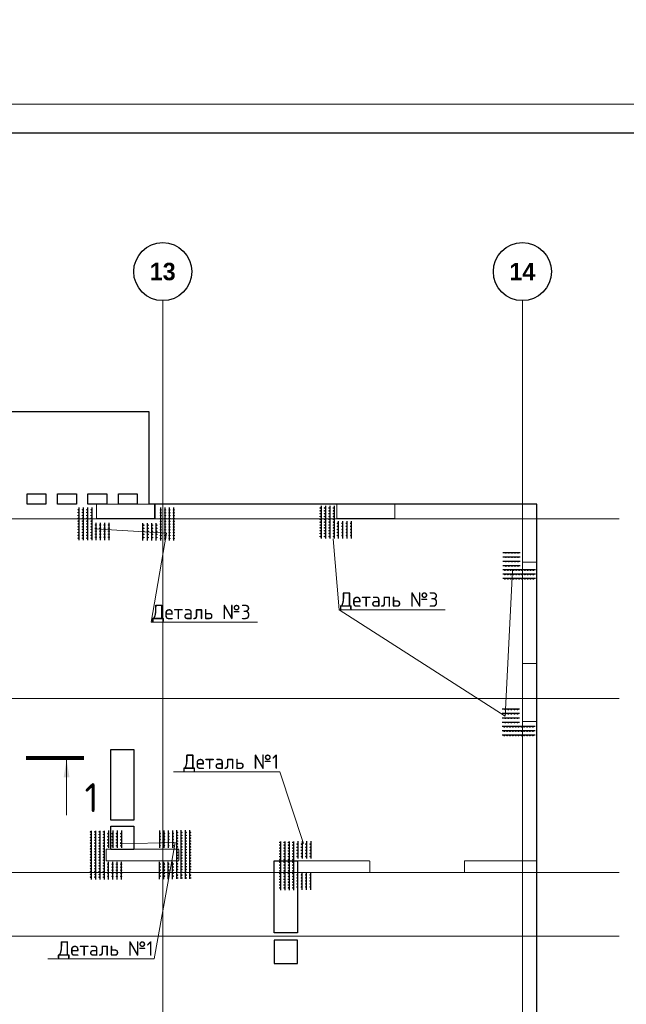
# Model space of a CAD drawing. Header units: millimetres. Extents: x -42044588 to 856694, y -806701 to 941911.
# Tile 504 of 656: x 236163 to 246621, y -376915 to -359939. Entities that reach past the tile are written whole.
import ezdxf
from ezdxf import colors
from ezdxf.entities.mleader import LeaderData, LeaderLine
from ezdxf.math import Vec2, Vec3

# ---------------------------------------------------------------- set-up
doc = ezdxf.new("R2010")
doc.units = ezdxf.units.MM
for name, pattern in [('______5', [1100, 800, -100, 100, -100]), ('DASHED', [7, 5, -2, 0]), ('осевая', [50.8, 31.75, -6.35, 6.35, -6.35])]:
    doc.linetypes.add(name, pattern=pattern)
doc.layers.add('0 @ 100', color=7, linetype='Continuous')
doc.layers.add('ТОЛСТЫЕ_ОСНОВНЫЕ', color=6, linetype='Continuous')
doc.layers.add('Колонна_ бетон', color=7, linetype='Continuous', lineweight=50, true_color=0xb4b496)
for name, color, linetype, lineweight in [('Оси', 40, '______5', 18), ('осн.сетка', 4, 'Continuous', 60), ('Перекрытие ж_бетон', 1, 'Continuous', 30), ('подоснова', 151, 'Continuous', 5), ('размер', 1, 'Continuous', 25), ('РАЗМЕРЫ', 1, 'Continuous', 9), ('СТЕНЫ', 3, 'Continuous', 30), ('ТОНКИЕ', 7, 'Continuous', 9), ('Узлы', 7, 'Continuous', 0)]:
    doc.layers.add(name, color=color, linetype=linetype, lineweight=lineweight)
doc.styles.add('Century Gothic', font='GOTHIC.TTF')
doc.styles.add('GOST-2.304_Type-B', font='GOST_Common.ttf')
doc.styles.add('ГОСТ', font='GOST_Common.ttf')

# ---------------------------------------------------------------- blocks, each defined once
blk = doc.blocks.new('NSY101')
at = {"color": 0, "linetype": 'ByBlock', "lineweight": -2}
blk.add_circle((0, 0), 50, dxfattribs=at)
blk = doc.blocks.new('СЛОЖНЫЙ_ОБЪЕКТ_20')
at = {"layer": 'Оси', "color": 16, "linetype": 'Continuous', "lineweight": 25, "transparency": 33554687, "xscale": 9.999999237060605, "yscale": 9.999999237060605, "zscale": 9.999999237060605}
blk.add_blockref('NSY101', (45313, -989), dxfattribs=at)
at = {"layer": 'Оси', "color": 16, "linetype": 'Continuous', "lineweight": 25, "transparency": 33554687, "insert": (45313, -989), "char_height": 300, "width": 620, "attachment_point": 5, "style": 'Century Gothic'}
blk.add_mtext('\\A1;{\\fCentury Gothic|i0|b1;\\H300.000000;\\W1.000000;\\C16;13}\\P', dxfattribs=at)
blk = doc.blocks.new('СЛОЖНЫЙ_ОБЪЕКТ_21')
at = {"layer": 'Оси', "color": 16, "linetype": 'Continuous', "lineweight": 25, "transparency": 33554687, "xscale": 9.999999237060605, "yscale": 9.999999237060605, "zscale": 9.999999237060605}
blk.add_blockref('NSY101', (51513, -989), dxfattribs=at)
at = {"layer": 'Оси', "color": 16, "linetype": 'Continuous', "lineweight": 25, "transparency": 33554687, "insert": (51513, -989), "char_height": 300, "width": 620, "attachment_point": 5, "style": 'Century Gothic'}
blk.add_mtext('\\A1;{\\fCentury Gothic|i0|b1;\\H300.000000;\\W1.000000;\\C16;14}\\P', dxfattribs=at)
blk = doc.blocks.new('оси блок 2')
at = {"layer": 'Оси', "color": 16, "linetype": 'осевая', "lineweight": 0, "ltscale": 0.25, "transparency": 33554687}
for p, q in [((-45104.7, -322543), (-45104.7, -347914.1)), ((-38904.7, -322543), (-38904.7, -347914.1)), ((-89822.3, -326301.3), (-37238.5, -326301.3)), ((-89822.3, -329401.3), (-37238.5, -329401.3)), ((-89822.3, -332401.3), (-37238.5, -332401.3)), ((-89822.3, -333501.3), (-37238.5, -333501.3))]:
    blk.add_line(p, q, dxfattribs=at)
at = {"layer": 'Оси', "color": 16, "linetype": 'Continuous', "lineweight": 25, "transparency": 33554687}
for name in ['СЛОЖНЫЙ_ОБЪЕКТ_20', 'СЛОЖНЫЙ_ОБЪЕКТ_21']:
    blk.add_blockref(name, (-90418.2, -321053.5), dxfattribs=at)
blk = doc.blocks.new('подложка стн 1-го этажа')
at = {"layer": 'Колонна_ бетон', "color": 252, "linetype": 'DASHED', "lineweight": 0, "ltscale": 0.5, "true_color": 0x939598, "transparency": 33554687}
for p, q in [((55094, 26362, -200), (55094, 26362, -200)), ((54844, 26112, -200), (54844, 26112, -200)), ((47669, 20412, -200), (47669, 20212, -200)), ((48919, 20412, -200), (47669, 20412, -200)), ((47669, 20412, -200), (47669, 20412, -200)), ((48919, 20412, -200), (48919, 20412, -200)), ((48919, 20212, -200), (48919, 20412, -200)), ((47669, 20212, -200), (47669, 20212, -200)), ((48919, 20212, -200), (47669, 20212, -200)), ((48919, 20212, -200), (48919, 20212, -200)), ((50964, 20212, -200), (50964, 20012, -200)), ((50964, 20212, -200), (50964, 20212, -200)), ((52214, 20212, -200), (50964, 20212, -200)), ((52214, 20212, -200), (52214, 20012, -200)), ((52214, 20212, -200), (52214, 20212, -200)), ((50964, 20012, -200), (50964, 20012, -200)), ((50964, 20012, -200), (52214, 20012, -200)), ((52214, 20012, -200), (52214, 20012, -200))]:
    blk.add_line(p, q, dxfattribs=at)
for points, elevation in [([(47504, 26362), (48504, 26362), (48504, 26112), (47504, 26112)], -360), ([(47504, 26362), (48514, 26362), (48514, 26112), (47504, 26112)], -560), ([(51644, 26362), (52644, 26362), (52644, 26112), (51644, 26112)], -360), ([(54844, 26362), (55094, 26362), (55094, 25362), (54844, 25362)], -560), ([(54844, 23612), (55094, 23612), (55094, 22612), (54844, 22612)], -360), ([(54844, 23612), (55094, 23612), (55094, 22612), (54844, 22612)], -560), ([(55094, 20212), (53844, 20212), (53844, 20012), (55094, 20012)], -560)]:
    blk.add_lwpolyline(points, close=True, dxfattribs=dict(at, elevation=elevation))
at = {"layer": 'СТЕНЫ', "color": 252, "linetype": 'DASHED', "lineweight": 0, "ltscale": 0.5, "true_color": 0x939598, "transparency": 33554687}
for p, q in [((53844, 20212, -200), (54844, 20212, -200)), ((53844, 20012, -200), (53844, 20212, -200)), ((53844, 20212, -200), (53844, 20212, -200)), ((54844, 20212, -200), (54844, 20212, -200)), ((53844, 20012, -200), (53844, 20012, -200)), ((53844, 20012, -200), (54844, 20012, -200)), ((54844, 20012, -200), (54844, 20012, -200))]:
    blk.add_line(p, q, dxfattribs=at)
blk = doc.blocks.new('цукцкц')
at = {"layer": 'Перекрытие ж_бетон', "elevation": 4500}
blk.add_lwpolyline([(-255116, -608534), (-255116, -608933), (-255516, -608933), (-255516, -608534)], close=True, dxfattribs=at)
blk = doc.blocks.new('отв +6900')
at = {"layer": 'Перекрытие ж_бетон', "color": 1}
for points in [[(-226157, -172199), (-225757, -172199), (-225757, -173419), (-226157, -173419)], [(-223341, -174121), (-222941, -174121), (-222941, -175361), (-223341, -175361)]]:
    blk.add_lwpolyline(points, close=True, dxfattribs=at)
at = {"layer": 'РАЗМЕРЫ', "color": 1, "lineweight": 30}
blk.add_lwpolyline([(-222941, -175489), (-223341, -175489), (-223341, -175889), (-222941, -175889)], close=True, dxfattribs=at)
at = {"color": 1, "rotation": 90}
blk.add_blockref('цукцкц', (-834690, 81595), dxfattribs=at)
blk = doc.blocks.new('деталь 1')
at = {"layer": 'осн.сетка', "color": 3, "lineweight": 25, "ltscale": 100}
for points in [[(263119, 23421), (263119, 20072)], [(263419, 23421), (263419, 20072)], [(263719, 23421), (263719, 20072)], [(264019, 23421), (264019, 20072)], [(264319, 23444), (264319, 22244)], [(264619, 23444), (264619, 22244)], [(264919, 23444), (264919, 22244)], [(265219, 23444), (265219, 22244)], [(264319, 20081), (264319, 21281)], [(264619, 20081), (264619, 21281)], [(264919, 20081), (264919, 21281)], [(265219, 20081), (265219, 21281)]]:
    blk.add_lwpolyline(points, dxfattribs=at)
at = {"layer": 'размер', "lineweight": 25, "ltscale": 2}
for centre, radius in [((263087, 23363), 25.2), ((263087, 23167), 25.2), ((263387, 23363), 25.2), ((263387, 23167), 25.2), ((263687, 23363), 25.2), ((263687, 23167), 25.2), ((263987, 23363), 25.2), ((263987, 23167), 25.2), ((264285, 23234), 27), ((264585, 23234), 27), ((264885, 23234), 27), ((265185, 23234), 27), ((263087, 22971), 25.2), ((263087, 22775), 25.2), ((263087, 22579), 25.2), ((263387, 22971), 25.2), ((263387, 22775), 25.2), ((263387, 22579), 25.2), ((263687, 22971), 25.2), ((263687, 22775), 25.2), ((263687, 22579), 25.2), ((263987, 22971), 25.2), ((263987, 22775), 25.2), ((263987, 22579), 25.2), ((264285, 23024), 27), ((264285, 22814), 27), ((264285, 22604), 27), ((264285, 22394), 27), ((264585, 23024), 27), ((264585, 22814), 27), ((264585, 22604), 27), ((264585, 22394), 27), ((264885, 23024), 27), ((264885, 22814), 27), ((264885, 22604), 27), ((264885, 22394), 27), ((265185, 23024), 27), ((265185, 22814), 27), ((265185, 22604), 27), ((265185, 22394), 27), ((263087, 22383), 25.2), ((263087, 22187), 25.2), ((263087, 21991), 25.2), ((263087, 21795), 25.2), ((263387, 22383), 25.2), ((263387, 22187), 25.2), ((263387, 21991), 25.2), ((263387, 21795), 25.2), ((263687, 22383), 25.2), ((263687, 22187), 25.2), ((263687, 21991), 25.2), ((263687, 21795), 25.2), ((263987, 22383), 25.2), ((263987, 22187), 25.2), ((263987, 21991), 25.2), ((263987, 21795), 25.2), ((263087, 21599), 25.2), ((263087, 21403), 25.2), ((263087, 21207), 25.2), ((263387, 21599), 25.2), ((263387, 21403), 25.2), ((263387, 21207), 25.2), ((263687, 21599), 25.2), ((263687, 21403), 25.2), ((263687, 21207), 25.2), ((263987, 21599), 25.2), ((263987, 21403), 25.2), ((263987, 21207), 25.2), ((264285, 21131), 27), ((264585, 21131), 27), ((264885, 21131), 27), ((265185, 21131), 27), ((263087, 21011), 25.2), ((263087, 20815), 25.2), ((263087, 20619), 25.2), ((263087, 20423), 25.2), ((263387, 21011), 25.2), ((263387, 20815), 25.2), ((263387, 20619), 25.2), ((263387, 20423), 25.2), ((263687, 21011), 25.2), ((263687, 20815), 25.2), ((263687, 20619), 25.2), ((263687, 20423), 25.2), ((263987, 21011), 25.2), ((263987, 20815), 25.2), ((263987, 20619), 25.2), ((263987, 20423), 25.2), ((264285, 20921), 27), ((264285, 20711), 27), ((264285, 20501), 27), ((264585, 20921), 27), ((264585, 20711), 27), ((264585, 20501), 27), ((264885, 20921), 27), ((264885, 20711), 27), ((264885, 20501), 27), ((265185, 20921), 27), ((265185, 20711), 27), ((265185, 20501), 27), ((263087, 20227), 25.2), ((263387, 20227), 25.2), ((263687, 20227), 25.2), ((263987, 20227), 25.2), ((264285, 20291), 27), ((264585, 20291), 27), ((264885, 20291), 27), ((265185, 20291), 27)]:
    blk.add_circle(centre, radius, dxfattribs=at)
blk = doc.blocks.new('_None')
blk = doc.blocks.new('*U6686')
at = {"layer": 'ТОЛСТЫЕ_ОСНОВНЫЕ', "color": 6}
blk.add_lwpolyline([(20, 5), (886, 5), (886, 415), (20, 415)], close=True, dxfattribs=at)
at = {"layer": 'ТОНКИЕ'}
blk.add_lwpolyline([(0, 0), (891, 0), (891, 420), (0, 420)], close=True, dxfattribs=at)

msp = doc.modelspace()

# ---------------------------------------------------------------- linework, layer by layer
at = {"layer": 'осн.сетка', "color": 3, "lineweight": 25, "ltscale": 100}
for points in [[(237182.477, -368348.368), (237182.477, -368913.884)], [(237257.477, -368348.368), (237257.477, -368913.884)], [(237332.477, -368348.368), (237332.477, -368913.884)], [(237407.477, -368348.368), (237407.477, -368913.884)], [(238588.859, -368352.12), (238588.859, -368917.635)], [(238663.859, -368352.12), (238663.859, -368917.635)], [(238738.859, -368352.12), (238738.859, -368917.635)], [(238813.859, -368352.12), (238813.859, -368917.635)], [(241357.841, -368318.507), (241357.841, -368884.022)], [(241432.841, -368318.507), (241432.841, -368884.022)], [(241507.841, -368318.507), (241507.841, -368884.022)], [(241582.841, -368318.507), (241582.841, -368884.022)], [(237482.477, -368914.188), (237482.477, -368614.188)], [(237557.477, -368914.188), (237557.477, -368614.188)], [(237632.477, -368914.188), (237632.477, -368614.188)], [(237707.477, -368914.188), (237707.477, -368614.188)], [(238288.859, -368917.94), (238288.859, -368617.94)], [(238363.859, -368917.94), (238363.859, -368617.94)], [(238438.859, -368917.94), (238438.859, -368617.94)], [(238513.859, -368917.94), (238513.859, -368617.94)], [(241657.841, -368884.327), (241657.841, -368584.327)], [(241732.841, -368884.327), (241732.841, -368584.327)], [(241807.841, -368884.327), (241807.841, -368584.327)], [(241882.841, -368884.327), (241882.841, -368584.327)], [(244492.117, -369123.643), (244792.117, -369123.643)], [(244492.117, -369198.643), (244792.117, -369198.643)], [(244492.117, -369273.643), (244792.117, -369273.643)], [(244492.117, -369348.643), (244792.117, -369348.643)], [(245057.937, -369423.643), (244492.422, -369423.643)], [(245057.937, -369498.643), (244492.422, -369498.643)], [(245057.937, -369573.643), (244492.422, -369573.643)], [(244482.101, -371823.09), (244782.101, -371823.09)], [(244482.101, -371898.09), (244782.101, -371898.09)], [(244482.101, -371973.09), (244782.101, -371973.09)], [(244482.101, -372048.09), (244782.101, -372048.09)], [(245047.921, -372123.09), (244482.405, -372123.09)], [(245047.921, -372198.09), (244482.405, -372198.09)], [(245047.921, -372273.09), (244482.405, -372273.09)]]:
    msp.add_lwpolyline(points, dxfattribs=at)
at = {"layer": 'Перекрытие ж_бетон'}
for p, q in [((235039.671, -366691.944), (238389.671, -366691.944)), ((238389.671, -366691.944), (238389.671, -368291.943))]:
    msp.add_line(p, q, dxfattribs=at)
for points, elevation in [([(236614.711, -368291.943), (236289.711, -368291.943), (236289.711, -368111.943), (236614.711, -368111.943)], -0.053), ([(237139.617, -368291.943), (236814.617, -368291.943), (236814.617, -368111.943), (237139.617, -368111.943)], 0.053), ([(237664.604, -368291.943), (237339.604, -368291.943), (237339.604, -368111.943), (237664.604, -368111.943)], 0.071), ([(238189.591, -368291.943), (237864.591, -368291.943), (237864.591, -368111.943), (238189.591, -368111.943)], 0.089)]:
    msp.add_lwpolyline(points, close=True, dxfattribs=dict(at, elevation=elevation))
msp.add_lwpolyline([(242029.671, -385191.942), (245079.671, -385191.943), (245079.671, -368291.943), (238389.671, -368291.943)], dxfattribs=at)
at = {"layer": 'размер', "lineweight": 25, "ltscale": 2}
for centre, radius in [((237174.633, -368387.887), 6.3), ((237249.633, -368387.887), 6.3), ((237324.633, -368387.887), 6.3), ((237399.633, -368387.887), 6.3), ((238596.702, -368391.638), 6.3), ((238671.702, -368391.638), 6.3), ((238746.702, -368391.638), 6.3), ((238821.702, -368391.638), 6.3), ((241349.997, -368358.025), 6.3), ((241424.997, -368358.025), 6.3), ((241499.997, -368358.025), 6.3), ((241574.997, -368358.025), 6.3), ((237174.633, -368436.887), 6.3), ((237174.633, -368485.887), 6.3), ((237174.633, -368534.887), 6.3), ((237249.633, -368436.887), 6.3), ((237249.633, -368485.887), 6.3), ((237249.633, -368534.887), 6.3), ((237324.633, -368436.887), 6.3), ((237324.633, -368485.887), 6.3), ((237324.633, -368534.887), 6.3), ((237399.633, -368436.887), 6.3), ((237399.633, -368485.887), 6.3), ((237399.633, -368534.887), 6.3), ((238596.702, -368440.638), 6.3), ((238596.702, -368489.638), 6.3), ((238596.702, -368538.638), 6.3), ((238671.702, -368440.638), 6.3), ((238671.702, -368489.638), 6.3), ((238671.702, -368538.638), 6.3), ((238746.702, -368440.638), 6.3), ((238746.702, -368489.638), 6.3), ((238746.702, -368538.638), 6.3), ((238821.702, -368440.638), 6.3), ((238821.702, -368489.638), 6.3), ((238821.702, -368538.638), 6.3), ((241349.997, -368407.025), 6.3), ((241349.997, -368456.025), 6.3), ((241349.997, -368505.025), 6.3), ((241349.997, -368554.025), 6.3), ((241424.997, -368407.025), 6.3), ((241424.997, -368456.025), 6.3), ((241424.997, -368505.025), 6.3), ((241424.997, -368554.025), 6.3), ((241499.997, -368407.025), 6.3), ((241499.997, -368456.025), 6.3), ((241499.997, -368505.025), 6.3), ((241499.997, -368554.025), 6.3), ((241574.997, -368407.025), 6.3), ((241574.997, -368456.025), 6.3), ((241574.997, -368505.025), 6.3), ((241574.997, -368554.025), 6.3), ((237174.633, -368583.887), 6.3), ((237174.633, -368632.887), 6.3), ((237174.633, -368681.887), 6.3), ((237174.633, -368730.887), 6.3), ((237249.633, -368583.887), 6.3), ((237249.633, -368632.887), 6.3), ((237249.633, -368681.887), 6.3), ((237249.633, -368730.887), 6.3), ((237324.633, -368583.887), 6.3), ((237324.633, -368632.887), 6.3), ((237324.633, -368681.887), 6.3), ((237324.633, -368730.887), 6.3), ((237399.633, -368583.887), 6.3), ((237399.633, -368632.887), 6.3), ((237399.633, -368681.887), 6.3), ((237399.633, -368730.887), 6.3), ((237474.073, -368651.688), 6.75), ((237474.073, -368704.188), 6.75), ((237549.073, -368651.688), 6.75), ((237549.073, -368704.188), 6.75), ((237624.073, -368651.688), 6.75), ((237624.073, -368704.188), 6.75), ((237699.073, -368651.688), 6.75), ((237699.073, -368704.188), 6.75), ((238297.263, -368655.44), 6.75), ((238297.263, -368707.94), 6.75), ((238372.263, -368655.44), 6.75), ((238372.263, -368707.94), 6.75), ((238447.263, -368655.44), 6.75), ((238447.263, -368707.94), 6.75), ((238522.263, -368655.44), 6.75), ((238522.263, -368707.94), 6.75), ((238596.702, -368587.638), 6.3), ((238596.702, -368636.638), 6.3), ((238596.702, -368685.638), 6.3), ((238671.702, -368587.638), 6.3), ((238671.702, -368636.638), 6.3), ((238671.702, -368685.638), 6.3), ((238746.702, -368587.638), 6.3), ((238746.702, -368636.638), 6.3), ((238746.702, -368685.638), 6.3), ((238821.702, -368587.638), 6.3), ((238821.702, -368636.638), 6.3), ((238821.702, -368685.638), 6.3), ((241349.997, -368603.025), 6.3), ((241349.997, -368652.025), 6.3), ((241349.997, -368701.025), 6.3), ((241424.997, -368603.025), 6.3), ((241424.997, -368652.025), 6.3), ((241424.997, -368701.025), 6.3), ((241499.997, -368603.025), 6.3), ((241499.997, -368652.025), 6.3), ((241499.997, -368701.025), 6.3), ((241574.997, -368603.025), 6.3), ((241574.997, -368652.025), 6.3), ((241574.997, -368701.025), 6.3), ((241649.437, -368621.827), 6.75), ((241649.437, -368674.327), 6.75), ((241649.437, -368726.827), 6.75), ((241724.437, -368621.827), 6.75), ((241724.437, -368674.327), 6.75), ((241724.437, -368726.827), 6.75), ((241799.437, -368621.827), 6.75), ((241799.437, -368674.327), 6.75), ((241799.437, -368726.827), 6.75), ((241874.437, -368621.827), 6.75), ((241874.437, -368674.327), 6.75), ((241874.437, -368726.827), 6.75), ((237174.633, -368779.887), 6.3), ((237174.633, -368828.887), 6.3), ((237174.633, -368877.887), 6.3), ((237249.633, -368779.887), 6.3), ((237249.633, -368828.887), 6.3), ((237249.633, -368877.887), 6.3), ((237324.633, -368779.887), 6.3), ((237324.633, -368828.887), 6.3), ((237324.633, -368877.887), 6.3), ((237399.633, -368779.887), 6.3), ((237399.633, -368828.887), 6.3), ((237399.633, -368877.887), 6.3), ((237474.073, -368756.688), 6.75), ((237474.073, -368809.188), 6.75), ((237474.073, -368861.688), 6.75), ((237549.073, -368756.688), 6.75), ((237549.073, -368809.188), 6.75), ((237549.073, -368861.688), 6.75), ((237624.073, -368756.688), 6.75), ((237624.073, -368809.188), 6.75), ((237624.073, -368861.688), 6.75), ((237699.073, -368756.688), 6.75), ((237699.073, -368809.188), 6.75), ((237699.073, -368861.688), 6.75), ((238297.263, -368760.44), 6.75), ((238297.263, -368812.94), 6.75), ((238297.263, -368865.44), 6.75), ((238372.263, -368760.44), 6.75), ((238372.263, -368812.94), 6.75), ((238372.263, -368865.44), 6.75), ((238447.263, -368760.44), 6.75), ((238447.263, -368812.94), 6.75), ((238447.263, -368865.44), 6.75), ((238522.263, -368760.44), 6.75), ((238522.263, -368812.94), 6.75), ((238522.263, -368865.44), 6.75), ((238596.702, -368734.638), 6.3), ((238596.702, -368783.638), 6.3), ((238596.702, -368832.638), 6.3), ((238596.702, -368881.638), 6.3), ((238671.702, -368734.638), 6.3), ((238671.702, -368783.638), 6.3), ((238671.702, -368832.638), 6.3), ((238671.702, -368881.638), 6.3), ((238746.702, -368734.638), 6.3), ((238746.702, -368783.638), 6.3), ((238746.702, -368832.638), 6.3), ((238746.702, -368881.638), 6.3), ((238821.702, -368734.638), 6.3), ((238821.702, -368783.638), 6.3), ((238821.702, -368832.638), 6.3), ((238821.702, -368881.638), 6.3), ((241349.997, -368750.025), 6.3), ((241349.997, -368799.025), 6.3), ((241349.997, -368848.025), 6.3), ((241424.997, -368750.025), 6.3), ((241424.997, -368799.025), 6.3), ((241424.997, -368848.025), 6.3), ((241499.997, -368750.025), 6.3), ((241499.997, -368799.025), 6.3), ((241499.997, -368848.025), 6.3), ((241574.997, -368750.025), 6.3), ((241574.997, -368799.025), 6.3), ((241574.997, -368848.025), 6.3), ((241649.437, -368779.327), 6.75), ((241649.437, -368831.827), 6.75), ((241724.437, -368779.327), 6.75), ((241724.437, -368831.827), 6.75), ((241799.437, -368779.327), 6.75), ((241799.437, -368831.827), 6.75), ((241874.437, -368779.327), 6.75), ((241874.437, -368831.827), 6.75), ((244544.617, -369132.047), 6.75), ((244544.617, -369207.047), 6.75), ((244597.117, -369132.047), 6.75), ((244597.117, -369207.047), 6.75), ((244649.617, -369132.047), 6.75), ((244649.617, -369207.047), 6.75), ((244702.117, -369132.047), 6.75), ((244702.117, -369207.047), 6.75), ((244754.617, -369132.047), 6.75), ((244754.617, -369207.047), 6.75), ((244544.617, -369282.047), 6.75), ((244544.617, -369357.047), 6.75), ((244597.117, -369282.047), 6.75), ((244597.117, -369357.047), 6.75), ((244649.617, -369282.047), 6.75), ((244649.617, -369357.047), 6.75), ((244702.117, -369282.047), 6.75), ((244702.117, -369357.047), 6.75), ((244754.617, -369282.047), 6.75), ((244754.617, -369357.047), 6.75), ((244528.419, -369431.487), 6.3), ((244528.419, -369506.487), 6.3), ((244528.419, -369581.487), 6.3), ((244577.419, -369431.487), 6.3), ((244577.419, -369506.487), 6.3), ((244577.419, -369581.487), 6.3), ((244626.419, -369431.487), 6.3), ((244626.419, -369506.487), 6.3), ((244626.419, -369581.487), 6.3), ((244675.419, -369431.487), 6.3), ((244675.419, -369506.487), 6.3), ((244675.419, -369581.487), 6.3), ((244724.419, -369431.487), 6.3), ((244724.419, -369506.487), 6.3), ((244724.419, -369581.487), 6.3), ((244773.419, -369431.487), 6.3), ((244773.419, -369506.487), 6.3), ((244773.419, -369581.487), 6.3), ((244822.419, -369431.487), 6.3), ((244822.419, -369506.487), 6.3), ((244822.419, -369581.487), 6.3), ((244871.419, -369431.487), 6.3), ((244871.419, -369506.487), 6.3), ((244871.419, -369581.487), 6.3), ((244920.419, -369431.487), 6.3), ((244920.419, -369506.487), 6.3), ((244920.419, -369581.487), 6.3), ((244969.419, -369431.487), 6.3), ((244969.419, -369506.487), 6.3), ((244969.419, -369581.487), 6.3), ((245018.419, -369431.487), 6.3), ((245018.419, -369506.487), 6.3), ((245018.419, -369581.487), 6.3), ((244534.601, -371831.494), 6.75), ((244534.601, -371906.494), 6.75), ((244587.101, -371831.494), 6.75), ((244587.101, -371906.494), 6.75), ((244639.601, -371831.494), 6.75), ((244639.601, -371906.494), 6.75), ((244692.101, -371831.494), 6.75), ((244692.101, -371906.494), 6.75), ((244744.601, -371831.494), 6.75), ((244744.601, -371906.494), 6.75), ((244534.601, -371981.494), 6.75), ((244534.601, -372056.494), 6.75), ((244587.101, -371981.494), 6.75), ((244587.101, -372056.494), 6.75), ((244639.601, -371981.494), 6.75), ((244639.601, -372056.494), 6.75), ((244692.101, -371981.494), 6.75), ((244692.101, -372056.494), 6.75), ((244744.601, -371981.494), 6.75), ((244744.601, -372056.494), 6.75), ((244518.402, -372130.934), 6.3), ((244518.402, -372205.934), 6.3), ((244518.402, -372280.934), 6.3), ((244567.402, -372130.934), 6.3), ((244567.402, -372205.934), 6.3), ((244567.402, -372280.934), 6.3), ((244616.402, -372130.934), 6.3), ((244616.402, -372205.934), 6.3), ((244616.402, -372280.934), 6.3), ((244665.402, -372130.934), 6.3), ((244665.402, -372205.934), 6.3), ((244665.402, -372280.934), 6.3), ((244714.402, -372130.934), 6.3), ((244714.402, -372205.934), 6.3), ((244714.402, -372280.934), 6.3), ((244763.402, -372130.934), 6.3), ((244763.402, -372205.934), 6.3), ((244763.402, -372280.934), 6.3), ((244812.402, -372130.934), 6.3), ((244812.402, -372205.934), 6.3), ((244812.402, -372280.934), 6.3), ((244861.402, -372130.934), 6.3), ((244861.402, -372205.934), 6.3), ((244861.402, -372280.934), 6.3), ((244910.402, -372130.934), 6.3), ((244910.402, -372205.934), 6.3), ((244910.402, -372280.934), 6.3), ((244959.402, -372130.934), 6.3), ((244959.402, -372205.934), 6.3), ((244959.402, -372280.934), 6.3), ((245008.402, -372130.934), 6.3), ((245008.402, -372205.934), 6.3), ((245008.402, -372280.934), 6.3)]:
    msp.add_circle(centre, radius, dxfattribs=at)
at = {"layer": 'Узлы', "color": 1, "linetype": 'Continuous', "lineweight": 0}
msp.add_line((236971.671, -372701.406, 2940), (236971.671, -373651.406, 2940), dxfattribs=at)
at = {"layer": 'Узлы', "color": 1, "linetype": 'Continuous', "lineweight": 0, "const_width": 70, "elevation": 2940}
msp.add_lwpolyline([(237271.671, -372666.406), (236271.671, -372666.406)], dxfattribs=at)
at = {"layer": 'Узлы', "color": 1, "linetype": 'Continuous', "lineweight": 0}
msp.add_solid([(236971.671, -372701.406, 2940), (236921.393, -373001.856, 2940), (237021.949, -373001.856, 2940)], dxfattribs=at)

# ---------------------------------------------------------------- block references
at = {"xscale": 100, "yscale": 100, "zscale": 100}
msp.add_blockref('*U6686', (188743.705, -403393.631), dxfattribs=at)
for name, p in [('подложка стн 1-го этажа', (189985.748, -394653.737, 560)), ('отв +6900', (463890.719, -200322.845))]:
    msp.add_blockref(name, p)
at = {"layer": 'РАЗМЕРЫ'}
msp.add_blockref('оси блок 2', (283734.389, -42240.621), dxfattribs=at)
at = {"layer": 'РАЗМЕРЫ', "color": 1, "xscale": 0.25, "yscale": 0.25, "zscale": 0.25}
for p in [(171615.156, -379781.101), (174877.799, -379964.306)]:
    msp.add_blockref('деталь 1', p, dxfattribs=at)
at = {"layer": 'РАЗМЕРЫ', "color": 1, "xscale": 0.25, "yscale": 0.25, "zscale": 0.25, "rotation": 180}
msp.add_blockref('деталь 1', (304877.575, -368896.955), dxfattribs=at)

# ---------------------------------------------------------------- texts
at = {"layer": '0 @ 100', "char_height": 300, "width": 18500, "attachment_point": 1, "style": 'ГОСТ'}
for s, insert in [('\\pi-900,l900,t900;{\\C7;1.^IАрмирование монолитной плиты  состоит из основного армирования ∅10 А500С с шагом  200х200мм  в нижней зоне, основного армирования ∅10 А500С с шагом  200х200мм  в  верхней зоне и дополнительного армирования, указанного на схемах армирования.\\P2.^IАрмирование плиты предусмотрено отдельными  стержнями заводской длины по осям Х и Y. При недостатке заводской длины стержней для армирования плиты, стыки стержней осуществлять внахлестку без  сварки. Стыки арматуры внахлестку должны располагаться вразбежку (через шаг). См. деталь стыковки арматуры.\\P3.^IВерхнюю и нижнюю арматуру вязать вязальной проволокой через пересечение.  Стержни основной и дополнительной арматуры укладывать в соответствии с сечениями .\\P4.^IПо периметру плиты и у отверстий  у концов основной арматуры устанавливать П-образные элементы Ск1.\\P5.^IПозиции со знаком "*" укладываются с шагом 100 мм\\P6.^IДля фиксации в проектном положении стержней верхней сетки устанавливать фиксаторы Ф1 с шагом 600х600мм.\\P7.^IДиаметр оправки стержня при d<20мм - 5d, при d≥20мм - 8d\\P8.^IКаркасы поперечного армирования устанавливаются до начала устройство верхней сетки армирования.\\P9.^IОбрамления отверстий см. лист 8. В местах расположения отверстий осуществить прерывания основной и дополнительной сеток арматуры. Отверстия обрамляются двумя стержнями арматуры. Отверстия обрамляются двумя стержнями арматуры  см. узел обрамления отверстий лист 8, расход стали на обрамление учтен на листе 35.\\P10.^IПроемы размерами до 300х300 допускается выполнять по месту методом алмазного бурения.}', (162119.939, -338419.47)), ('\\pi-900,l900,t900;{\\C7;1.^IАрмирование монолитной плиты  состоит из основного армирования ∅10 А500С с шагом  200х200мм  в нижней зоне, основного армирования ∅10 А500С с шагом  200х200мм  в  верхней зоне и дополнительного армирования, указанного на схемах армирования.\\P2.^IАрмирование плиты предусмотрено отдельными  стержнями заводской длины по осям Х и Y. При недостатке заводской длины стержней для армирования плиты, стыки стержней осуществлять внахлестку без  сварки. Стыки арматуры внахлестку должны располагаться вразбежку (через шаг). См. деталь стыковки арматуры.\\P3.^IВерхнюю и нижнюю арматуру вязать вязальной проволокой через пересечение.  Стержни основной и дополнительной арматуры укладывать в соответствии с сечениями .\\P4.^IПо периметру плиты и у отверстий  у концов основной арматуры устанавливать П-образные элементы Ск1.\\P5.^IПозиции со знаком "*" укладываются с шагом 100 мм\\P6.^IДля фиксации в проектном положении стержней верхней сетки устанавливать фиксаторы Ф1 с шагом 600х600мм.\\P7.^IДиаметр оправки стержня при d<20мм - 5d, при d≥20мм - 8d\\P8.^IКаркасы поперечного армирования устанавливаются до начала устройство верхней сетки армирования.\\P9.^IОбрамления отверстий см. лист 8. В местах расположения отверстий осуществить прерывания основной и дополнительной сеток арматуры. Отверстия обрамляются двумя стержнями арматуры. Отверстия обрамляются двумя стержнями арматуры  см. узел обрамления отверстий лист 8, расход стали на обрамление учтен на листе 35.\\P10.^IПроемы размерами до 300х300 допускается выполнять по месту методом алмазного бурения}', (64408.272, -339572.105))]:
    msp.add_mtext(s, dxfattribs=dict(at, insert=insert))
at = {"layer": 'Узлы', "color": 1, "linetype": 'Continuous', "lineweight": 0, "insert": (237401.671, -373351.406, 2940), "char_height": 500, "attachment_point": 5, "style": 'GOST-2.304_Type-B'}
msp.add_mtext_dynamic_manual_height_columns('1', width=723.87981, gutter_width=25, heights=[0], dxfattribs=at)

# ---------------------------------------------------------------- leaders
at = {"layer": 'подоснова', "color": 2, "ltscale": 0.3}
ml = msp.add_multileader_mtext('Standard', dxfattribs=at)
ml.set_content('Деталь №3', color=2, style='GOST-2.304_Type-B')
ml.set_leader_properties(color=256, linetype='ByLayer', lineweight=15)
ml.set_arrow_properties(name='NONE')
ml.build(insert=Vec2(0, 0))
ml.multileader.update_dxf_attribs({"text_left_attachment_type": 6, "text_right_attachment_type": 6, "dogleg_length": 0.1, "arrow_head_size": 18})
ctx = ml.context
ctx.base_point, ctx.char_height, ctx.arrow_head_size, ctx.landing_gap_size, ctx.plane_origin = Vec3(238431.482, -370326.038), 250, 18, 20, Vec3(241839.63, -359353.678)
ctx.left_attachment, ctx.right_attachment, ctx.text_align_type = 6, 6, 1
notes = []
notes.append((ctx, [(1, (1, 1, 0), (238431.382, -370326.038), (1, 0), 0.1, [(0, [(237456.172, -368714.747), (238692.329, -368789.961)], 0, [])])]))
ctx.mtext.insert, ctx.mtext.alignment, ctx.mtext.flow_direction = Vec3(239294.285, -370026.038), 2, 5
ml = msp.add_multileader_mtext('Standard', dxfattribs=at)
ml.set_content('Деталь №3', color=2, style='GOST-2.304_Type-B')
ml.set_leader_properties(color=256, linetype='ByLayer', lineweight=15)
ml.set_arrow_properties(name='NONE')
ml.build(insert=Vec2(0, 0))
ml.multileader.update_dxf_attribs({"text_left_attachment_type": 6, "text_right_attachment_type": 6, "dogleg_length": 0.1, "arrow_head_size": 18})
ctx = ml.context
ctx.base_point, ctx.char_height, ctx.arrow_head_size, ctx.landing_gap_size, ctx.plane_origin = Vec3(241668.763, -370111.687), 250, 18, 20, Vec3(246352.909, -359571.096)
ctx.left_attachment, ctx.right_attachment, ctx.text_align_type = 6, 6, 1
notes.append((ctx, [(1, (1, 1, 0), (241668.663, -370111.687), (1, 0), 0.1, [(1, [(244661.07, -369435.055), (244532.08, -371949.334)], 0, []), (2, [(241565.3, -368887.071)], 0, [])])]))
ctx.mtext.insert, ctx.mtext.alignment, ctx.mtext.flow_direction = Vec3(242531.566, -369811.687), 2, 5
at = {"layer": 'подоснова', "color": 5, "ltscale": 0.3}
ml = msp.add_multileader_mtext('Standard', dxfattribs=at)
ml.set_content('Деталь №1', color=5, style='GOST-2.304_Type-B')
ml.set_leader_properties(color=256, linetype='ByLayer', lineweight=15)
ml.set_arrow_properties(name='NONE')
ml.build(insert=Vec2(0, 0))
ml.multileader.update_dxf_attribs({"text_left_attachment_type": 6, "text_right_attachment_type": 6, "dogleg_length": 0.1, "arrow_head_size": 18})
ctx = ml.context
ctx.base_point, ctx.char_height, ctx.arrow_head_size, ctx.landing_gap_size, ctx.plane_origin = Vec3(238969.562, -372907.391), 250, 18, 20, Vec3(236076.328, -362118.007)
ctx.left_attachment, ctx.right_attachment, ctx.text_align_type = 6, 6, 1
notes.append((ctx, [(1, (1, 1, 0), (240645.268, -372907.391), (-1, 0), 0.1, [(1, [(241056.443, -374143.154)], 0, [])])]))
ctx.mtext.insert, ctx.mtext.alignment, ctx.mtext.flow_direction = Vec3(239807.365, -372607.391), 2, 5
ml = msp.add_multileader_mtext('Standard', dxfattribs=at)
ml.set_content('Деталь №1', color=5, style='GOST-2.304_Type-B')
ml.set_leader_properties(color=256, linetype='ByLayer', lineweight=15)
ml.set_arrow_properties(name='NONE')
ml.build(insert=Vec2(0, 0))
ml.multileader.update_dxf_attribs({"text_left_attachment_type": 6, "text_right_attachment_type": 6, "dogleg_length": 0.1, "arrow_head_size": 18})
ctx = ml.context
ctx.base_point, ctx.char_height, ctx.arrow_head_size, ctx.landing_gap_size, ctx.plane_origin = Vec3(236806.892, -376128.942), 250, 18, 20, Vec3(232913.994, -362121.675)
ctx.left_attachment, ctx.right_attachment, ctx.text_align_type = 6, 6, 1
notes.append((ctx, [(1, (1, 1, 0), (238482.598, -376128.942), (-1, 0), 0.1, [(0, [(237894.109, -374146.823), (238841.46, -374125.523)], 0, [])])]))
ctx.mtext.insert, ctx.mtext.alignment, ctx.mtext.flow_direction = Vec3(237644.695, -375828.942), 2, 5
for ctx, leaders in notes:
    for number, flags, end, landing, length, lines in leaders:
        leader = LeaderData()
        leader.index, (leader.has_last_leader_line, leader.has_dogleg_vector, leader.attachment_direction) = number, flags
        leader.last_leader_point, leader.dogleg_vector, leader.dogleg_length = Vec3(end), Vec3(landing), length
        for number, points, colour, breaks in lines:
            line = LeaderLine()
            line.index, line.vertices, line.color, line.breaks = number, Vec3.list(points), colors.encode_raw_color(colour), breaks
            leader.lines.append(line)
        ctx.leaders.append(leader)

doc.saveas('drawing.dxf')
